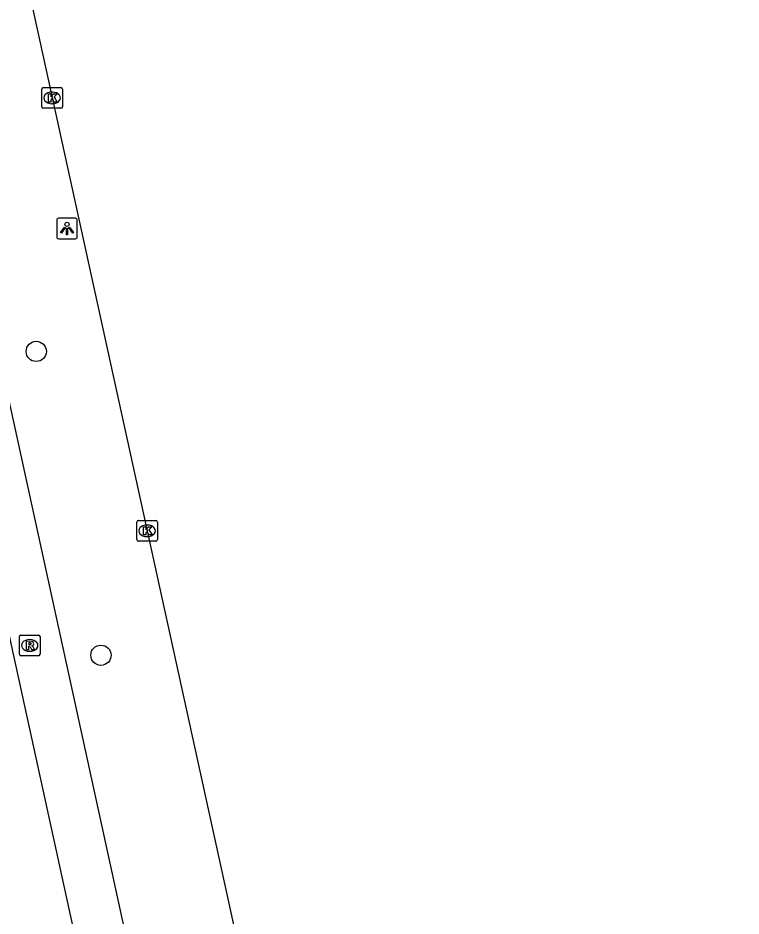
# Model space of a CAD drawing. Extents: x 160037 to 160839, y 385326 to 386441.
# Drawn here: x 160678.67 to 160713.68, y 386032.8 to 386076.26 of the extents above; entities that cross this region are included whole.
import ezdxf

# ---------------------------------------------------------------- set-up
doc = ezdxf.new("R2010")
doc.units = 0
for name, color, linetype in [('IMGEO_Boom', 7, 'Continuous'), ('IMGEO_Fietspad_gesloten', 7, 'Continuous'), ('IMGEO_Kolk', 7, 'Continuous'), ('IMGEO_Lichtpunt', 7, 'Continuous'), ('IMGEO_Rijbaan_lokaal_gesloten', 7, 'Continuous'), ('IMGEO_Rioolput', 7, 'Continuous')]:
    doc.layers.add(name, color=color, linetype=linetype)

msp = doc.modelspace()

# ---------------------------------------------------------------- linework, layer by layer
at = {"layer": 'IMGEO_Boom'}
for centre in [(160679.553, 386060.125), (160682.687, 386045.424)]:
    msp.add_circle(centre, 0.489, dxfattribs=at)
at = {"layer": 'IMGEO_Fietspad_gesloten'}
for points in [[(160709.712, 385913.36), (160707.349, 385924.464), (160673.641, 386078.745)], [(160671.3, 386078.035), (160705.016, 385923.921), (160707.366, 385912.745)]]:
    msp.add_lwpolyline(points, dxfattribs=at)
at = {"layer": 'IMGEO_Kolk'}
for p, q in [((160679.822, 386071.965), (160679.822, 386072.817)), ((160679.897, 386072.891), (160680.749, 386072.891)), ((160680.31, 386072.671), (160680.335, 386072.671)), ((160680.823, 386072.817), (160680.823, 386071.965)), ((160680.333, 386072.111), (160680.308, 386072.111)), ((160680.749, 386071.891), (160679.897, 386071.891)), ((160684.418, 386051.018), (160684.418, 386051.87)), ((160684.493, 386051.944), (160685.345, 386051.944)), ((160684.906, 386051.724), (160684.931, 386051.724)), ((160685.419, 386051.87), (160685.419, 386051.018)), ((160685.345, 386050.944), (160684.493, 386050.944)), ((160684.929, 386051.164), (160684.904, 386051.164))]:
    msp.add_line(p, q, dxfattribs=at)
for points in [[(160679.822, 386071.965), (160679.822, 386072.817)], [(160679.897, 386072.891), (160680.749, 386072.891)], [(160680.143, 386072.591), (160680.266, 386072.591), (160680.266, 386072.44), (160680.396, 386072.591), (160680.56, 386072.591), (160680.414, 386072.44), (160680.567, 386072.191), (160680.415, 386072.191), (160680.33, 386072.355), (160680.266, 386072.288), (160680.266, 386072.191), (160680.143, 386072.191), (160680.143, 386072.591)], [(160680.823, 386072.817), (160680.823, 386071.965)], [(160680.749, 386071.891), (160679.897, 386071.891)], [(160684.418, 386051.018), (160684.418, 386051.87)], [(160684.493, 386051.944), (160685.345, 386051.944)], [(160685.419, 386051.87), (160685.419, 386051.018)], [(160684.739, 386051.644), (160684.862, 386051.644), (160684.862, 386051.493), (160684.992, 386051.644), (160685.156, 386051.644), (160685.01, 386051.493), (160685.163, 386051.244), (160685.011, 386051.244), (160684.926, 386051.408), (160684.862, 386051.341), (160684.862, 386051.244), (160684.739, 386051.244), (160684.739, 386051.644)], [(160685.345, 386050.944), (160684.493, 386050.944)]]:
    msp.add_lwpolyline(points, dxfattribs=at)
for centre, start, end in [((160679.899, 386072.815), 91.552, 178.448), ((160679.899, 386072.815), 91.552, 178.448), ((160680.747, 386072.815), 1.552, 88.448), ((160680.747, 386072.815), 1.552, 88.448), ((160679.899, 386071.967), 181.552, 268.448), ((160679.899, 386071.967), 181.552, 268.448), ((160680.747, 386071.967), 271.552, 358.448), ((160680.747, 386071.967), 271.552, 358.448), ((160684.495, 386051.868), 91.552, 178.448), ((160684.495, 386051.868), 91.552, 178.448), ((160685.343, 386051.868), 1.552, 88.448), ((160685.343, 386051.868), 1.552, 88.448), ((160684.495, 386051.02), 181.552, 268.448), ((160684.495, 386051.02), 181.552, 268.448), ((160685.343, 386051.02), 271.552, 358.448), ((160685.343, 386051.02), 271.552, 358.448)]:
    msp.add_arc(centre, 0.0765, start, end, dxfattribs=at)
for centre, major_axis, ratio, start_param, end_param in [((160680.309, 386072.391), (-0.387, 0.002), 0.722429, 4.712389, 7.853982), ((160680.334, 386072.391), (-0.39, 0.002), 0.717154, 1.570796, 4.712389), ((160684.905, 386051.444), (-0.387, 0.002), 0.722429, 4.712389, 7.853982), ((160684.93, 386051.444), (-0.39, 0.002), 0.717154, 1.570796, 4.712389)]:
    msp.add_ellipse(centre, major_axis=major_axis, ratio=ratio, start_param=start_param, end_param=end_param, dxfattribs=at)
at = {"layer": 'IMGEO_Lichtpunt'}
for p, q in [((160680.545, 386066.477), (160680.545, 386065.67)), ((160680.545, 386066.477), (160680.545, 386065.67)), ((160681.447, 386066.572), (160680.639, 386066.572)), ((160681.447, 386066.572), (160680.639, 386066.572)), ((160681.541, 386065.67), (160681.541, 386066.477)), ((160681.541, 386065.67), (160681.541, 386066.477)), ((160680.639, 386065.576), (160681.447, 386065.576)), ((160680.639, 386065.576), (160681.447, 386065.576))]:
    msp.add_line(p, q, dxfattribs=at)
for points in [[(160680.919, 386066.141), (160680.958, 386066.113), (160680.77, 386065.851), (160680.732, 386065.878), (160680.919, 386066.141)], [(160681.021, 386066.093), (160681.068, 386066.093), (160681.068, 386065.771), (160681.021, 386065.771), (160681.021, 386066.093)], [(160681.131, 386066.113), (160681.169, 386066.14), (160681.356, 386065.878), (160681.317, 386065.85), (160681.131, 386066.113)]]:
    msp.add_lwpolyline(points, dxfattribs=at)
msp.add_circle((160681.044, 386066.275), 0.0994, dxfattribs=at)
for centre, start, end in [((160680.639, 386066.477), 90, 180), ((160680.639, 386066.477), 90, 180), ((160681.447, 386066.477), 0, 90), ((160681.447, 386066.477), 0, 90), ((160680.639, 386065.67), 180, 270), ((160680.639, 386065.67), 180, 270), ((160681.447, 386065.67), 270, 0), ((160681.447, 386065.67), 270, 360)]:
    msp.add_arc(centre, 0.0946, start, end, dxfattribs=at)
at = {"layer": 'IMGEO_Rijbaan_lokaal_gesloten'}
msp.add_lwpolyline([(160678.67, 386079.922), (160693.684, 386011.498), (160713.676, 385919.621)], dxfattribs=at)
at = {"layer": 'IMGEO_Rioolput'}
for p, q in [((160678.735, 386045.472), (160678.735, 386046.324)), ((160678.81, 386046.398), (160679.662, 386046.398)), ((160679.223, 386046.178), (160679.248, 386046.178)), ((160679.736, 386046.324), (160679.736, 386045.472)), ((160679.246, 386045.618), (160679.221, 386045.618)), ((160679.662, 386045.398), (160678.81, 386045.398))]:
    msp.add_line(p, q, dxfattribs=at)
for points in [[(160678.735, 386045.472), (160678.735, 386046.324)], [(160678.81, 386046.398), (160679.662, 386046.398)], [(160679.324, 386046.096), (160679.072, 386046.098), (160679.072, 386045.698)], [(160679.736, 386046.324), (160679.736, 386045.472)], [(160679.072, 386045.698), (160679.196, 386045.698), (160679.196, 386045.86), (160679.207, 386045.86)], [(160679.25, 386046.017), (160679.196, 386046.017), (160679.196, 386045.936)], [(160679.196, 386045.936), (160679.248, 386045.936)], [(160679.254, 386045.831), (160679.325, 386045.698), (160679.465, 386045.698), (160679.4, 386045.824)], [(160679.662, 386045.398), (160678.81, 386045.398)]]:
    msp.add_lwpolyline(points, dxfattribs=at)
for centre, radius, start, end in [((160678.812, 386046.322), 0.0765, 91.552, 178.448), ((160678.812, 386046.322), 0.0765, 91.552, 178.448), ((160679.323, 386045.986), 0.109, 350.3612, 89.416), ((160679.66, 386046.322), 0.0765, 1.552, 88.448), ((160679.66, 386046.322), 0.0765, 1.552, 88.448), ((160679.206, 386045.807), 0.0533, 26.0293, 88.6989), ((160679.232, 386046.125), 0.19, 274.7715, 282.9687), ((160679.256, 386045.921), 0.0964, 77.0061, 93.1865), ((160679.27, 386045.978), 0.0378, 276.6634, 79.6772), ((160679.321, 386045.986), 0.112, 277.5842, 350.9817), ((160679.305, 386045.771), 0.108, 29.5134, 73.7905), ((160678.812, 386045.474), 0.0765, 181.552, 268.448), ((160678.812, 386045.474), 0.0765, 181.552, 268.448), ((160679.66, 386045.474), 0.0765, 271.552, 358.448), ((160679.66, 386045.474), 0.0765, 271.552, 358.448)]:
    msp.add_arc(centre, radius, start, end, dxfattribs=at)
for centre, major_axis, ratio, start_param, end_param in [((160679.222, 386045.898), (-0.387, 0.002), 0.722429, 4.712389, 7.853982), ((160679.247, 386045.898), (-0.39, 0.002), 0.717154, 1.570796, 4.712389)]:
    msp.add_ellipse(centre, major_axis=major_axis, ratio=ratio, start_param=start_param, end_param=end_param, dxfattribs=at)

doc.saveas('drawing.dxf')
